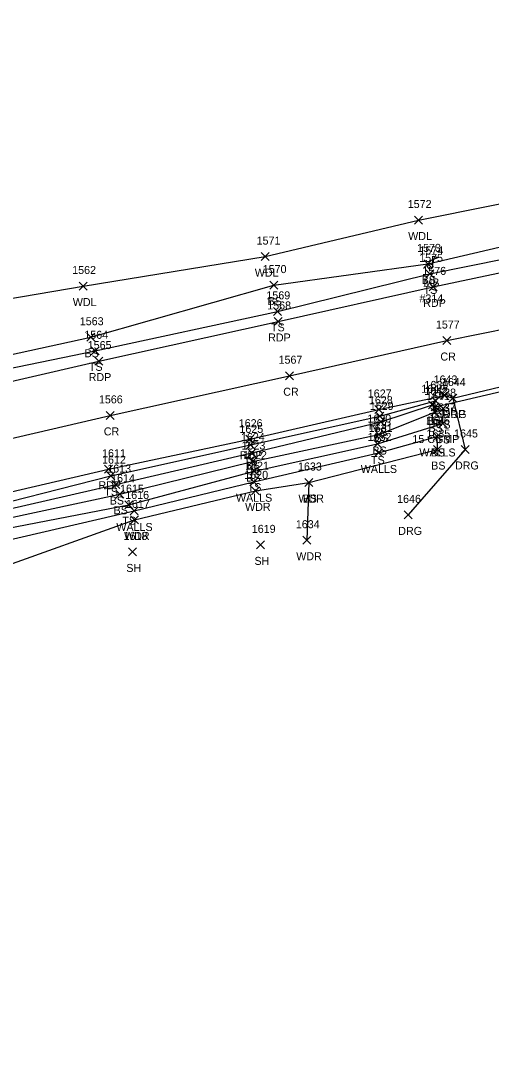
# Model space of a CAD drawing. Extents: x 1611797 to 1633212, y 298978 to 305475.
# Drawn here: x 1613326.3 to 1613443.8, y 301108.4 to 301369.5 of the extents above; entities that cross this region are included whole.
import ezdxf

# ---------------------------------------------------------------- set-up
doc = ezdxf.new("R2010")
doc.units = 0
for name, color, linetype in [('D_A', 7, 'Continuous'), ('D_C', 7, 'Continuous'), ('D_I', 7, 'Continuous'), ('D_TIC', 7, 'Continuous'), ('DCP', 7, 'Continuous'), ('L_A', 7, 'Continuous'), ('L_C', 7, 'Continuous'), ('L_I', 7, 'Continuous'), ('L_TIC', 7, 'Continuous'), ('LAWA', 7, 'Continuous'), ('LELB', 7, 'Continuous'), ('LMB', 7, 'Continuous'), ('LWS', 7, 'Continuous'), ('P_A', 7, 'Continuous'), ('P_I', 7, 'Continuous'), ('P_TIC', 7, 'Continuous'), ('PET', 7, 'Continuous'), ('PRC', 7, 'Continuous'), ('R_A', 7, 'Continuous'), ('R_I', 7, 'Continuous'), ('R_TIC', 7, 'Continuous'), ('RDG', 7, 'Continuous')]:
    doc.layers.add(name, color=color, linetype=linetype)

msp = doc.modelspace()

# ---------------------------------------------------------------- linework, layer by layer
at = {"layer": 'D_TIC'}
for points in [[(1613428.83, 301272.05), (1613430.83, 301274.05)], [(1613430.83, 301272.05), (1613428.83, 301274.05)]]:
    msp.add_lwpolyline(points, dxfattribs=at)
at = {"layer": 'DCP'}
msp.add_lwpolyline([(1613429.83, 301273.05), (1613459.37, 301279.97)], dxfattribs=at)
at = {"layer": 'L_TIC'}
for points in [[(1613424.64, 301318.75), (1613426.64, 301320.75)], [(1613426.64, 301318.75), (1613424.64, 301320.75)], [(1613386.3, 301309.61), (1613388.3, 301311.61)], [(1613388.3, 301309.61), (1613386.3, 301311.61)], [(1613426.98, 301307.79), (1613428.98, 301309.79)], [(1613428.98, 301307.79), (1613426.98, 301309.79)], [(1613427.5, 301305.3), (1613429.5, 301307.3)], [(1613429.5, 301305.3), (1613427.5, 301307.3)], [(1613340.82, 301302.26), (1613342.82, 301304.26)], [(1613342.82, 301302.26), (1613340.82, 301304.26)], [(1613388.48, 301302.5), (1613390.48, 301304.5)], [(1613390.48, 301302.5), (1613388.48, 301304.5)], [(1613389.37, 301295.94), (1613391.37, 301297.94)], [(1613391.37, 301295.94), (1613389.37, 301297.94)], [(1613342.72, 301289.47), (1613344.72, 301291.47)], [(1613344.72, 301289.47), (1613342.72, 301291.47)], [(1613343.86, 301286.08), (1613345.86, 301288.08)], [(1613345.86, 301286.08), (1613343.86, 301288.08)], [(1613428.88, 301273.56), (1613430.88, 301275.56)], [(1613430.88, 301273.56), (1613428.88, 301275.56)], [(1613428.88, 301273.56), (1613430.88, 301275.56)], [(1613430.88, 301273.56), (1613428.88, 301275.56)], [(1613428.17, 301272.59), (1613430.17, 301274.59)], [(1613430.17, 301272.59), (1613428.17, 301274.59)], [(1613428.71, 301270.78), (1613430.71, 301272.78)], [(1613430.71, 301270.78), (1613428.71, 301272.78)], [(1613428.71, 301270.78), (1613430.71, 301272.78)], [(1613430.71, 301270.78), (1613428.71, 301272.78)], [(1613430.82, 301271.65), (1613432.82, 301273.65)], [(1613432.82, 301271.65), (1613430.82, 301273.65)], [(1613414.99, 301269.73), (1613416.99, 301271.73)], [(1613416.99, 301269.73), (1613414.99, 301271.73)], [(1613415.22, 301268.31), (1613417.22, 301270.31)], [(1613417.22, 301268.31), (1613415.22, 301270.31)], [(1613430.73, 301267.94), (1613432.73, 301269.94)], [(1613432.73, 301267.94), (1613430.73, 301269.94)], [(1613414.7, 301265.17), (1613416.7, 301267.17)], [(1613416.7, 301265.17), (1613414.7, 301267.17)], [(1613382.62, 301262.57), (1613384.62, 301264.57)], [(1613384.62, 301262.57), (1613382.62, 301264.57)], [(1613414.37, 301262.81), (1613416.37, 301264.81)], [(1613416.37, 301262.81), (1613414.37, 301264.81)], [(1613429.31, 301264.69), (1613431.31, 301266.69)], [(1613431.31, 301264.69), (1613429.31, 301266.69)], [(1613429.31, 301264.69), (1613431.31, 301266.69)], [(1613431.31, 301264.69), (1613429.31, 301266.69)], [(1613383.01, 301260.56), (1613385.01, 301262.56)], [(1613385.01, 301260.56), (1613383.01, 301262.56)], [(1613414.66, 301260.57), (1613416.66, 301262.57)], [(1613416.66, 301260.57), (1613414.66, 301262.57)], [(1613429.37, 301261.42), (1613431.37, 301263.42)], [(1613431.37, 301261.42), (1613429.37, 301263.42)], [(1613383.15, 301258.43), (1613385.15, 301260.43)], [(1613385.15, 301258.43), (1613383.15, 301260.43)], [(1613347.71, 301254.89), (1613349.71, 301256.89)], [(1613349.71, 301254.89), (1613347.71, 301256.89)], [(1613383.54, 301256.02), (1613385.54, 301258.02)], [(1613385.54, 301256.02), (1613383.54, 301258.02)], [(1613349.01, 301252.68), (1613351.01, 301254.68)], [(1613351.01, 301252.68), (1613349.01, 301254.68)], [(1613383.47, 301253.38), (1613385.47, 301255.38)], [(1613385.47, 301253.38), (1613383.47, 301255.38)], [(1613397.26, 301253.18), (1613399.26, 301255.18)], [(1613399.26, 301253.18), (1613397.26, 301255.18)], [(1613397.26, 301253.18), (1613399.26, 301255.18)], [(1613399.26, 301253.18), (1613397.26, 301255.18)], [(1613349.99, 301250.26), (1613351.99, 301252.26)], [(1613351.99, 301250.26), (1613349.99, 301252.26)], [(1613383.93, 301251.1), (1613385.93, 301253.1)], [(1613385.93, 301251.1), (1613383.93, 301253.1)], [(1613352.21, 301247.65), (1613354.21, 301249.65)], [(1613354.21, 301247.65), (1613352.21, 301249.65)], [(1613353.57, 301246.08), (1613355.57, 301248.08)], [(1613355.57, 301246.08), (1613353.57, 301248.08)], [(1613353.69, 301243.84), (1613355.69, 301245.84)], [(1613355.69, 301243.84), (1613353.69, 301245.84)], [(1613396.72, 301238.77), (1613398.72, 301240.77)], [(1613398.72, 301238.77), (1613396.72, 301240.77)], [(1613385.15, 301237.61), (1613387.15, 301239.61)], [(1613387.15, 301237.61), (1613385.15, 301239.61)], [(1613353.12, 301235.85), (1613355.12, 301237.85)], [(1613355.12, 301235.85), (1613353.12, 301237.85)]]:
    msp.add_lwpolyline(points, dxfattribs=at)
at = {"layer": 'LAWA'}
for points in [[(1613116.05, 301241.71), (1613152.1, 301256.82), (1613187.94, 301264.96), (1613227.98, 301276.3), (1613260.36, 301288.32), (1613303.07, 301296.61), (1613341.82, 301303.26), (1613387.3, 301310.61), (1613425.64, 301319.75), (1613463.4, 301327.27), (1613488.54, 301332.68), (1613488.36, 301338.28)], [(1613010.43, 301108.42), (1613025.16, 301122.3), (1613047.52, 301137.72), (1613074.47, 301155.75), (1613098.24, 301171.47), (1613129.36, 301183.7), (1613169.91, 301195.98), (1613203.15, 301204.8), (1613238.68, 301209.07), (1613279.64, 301218.9), (1613319.64, 301232.35), (1613354.69, 301244.84), (1613384.93, 301252.1), (1613398.26, 301254.18), (1613397.72, 301239.77)]]:
    msp.add_lwpolyline(points, dxfattribs=at)
at = {"layer": 'LELB'}
for points in [[(1613120.28, 301230.23), (1613159.81, 301240.15), (1613190.29, 301251.12), (1613231.49, 301259.64), (1613266.38, 301267.69), (1613306.33, 301279.13), (1613344.86, 301287.08), (1613390.37, 301296.94), (1613428.5, 301306.3), (1613466.86, 301314.08), (1613505.21, 301322.39), (1613525.13, 301329.81), (1613526.68, 301335.74), (1613526, 301344.96)], [(1613229.97, 301262.54), (1613265.42, 301270.09), (1613305.15, 301282.06), (1613343.72, 301290.47), (1613389.48, 301303.5), (1613427.98, 301308.79), (1613466.11, 301317.74), (1613504.53, 301328.94), (1613519.26, 301332.78), (1613523.34, 301344.25)], [(1613023.09, 301131.48), (1613045.66, 301147.5), (1613075.12, 301170.49), (1613094.93, 301180.73), (1613126.46, 301194.54), (1613166.64, 301207.39), (1613198.85, 301217.68), (1613237.32, 301226.9), (1613277.18, 301236.78), (1613311.04, 301244.8), (1613350.01, 301253.68), (1613384.01, 301261.56), (1613416.22, 301269.31), (1613429.17, 301273.59), (1613429.71, 301271.78)], [(1613165.55, 301209.1), (1613198.43, 301219.02), (1613236.3, 301229.09), (1613276.28, 301238.93), (1613310.75, 301246.18), (1613348.71, 301255.89), (1613383.62, 301263.57), (1613415.99, 301270.73), (1613429.88, 301274.56)], [(1613181.38, 301208.2), (1613200.39, 301214.61), (1613237.98, 301221.97), (1613278.7, 301232.15), (1613312.22, 301240.72), (1613353.21, 301248.65), (1613384.54, 301257.02), (1613415.37, 301263.81), (1613431.73, 301268.94), (1613431.82, 301272.65), (1613429.88, 301274.56)], [(1613166.64, 301207.39), (1613199.68, 301216.15), (1613237.66, 301225.44), (1613278.21, 301234.66), (1613311.72, 301242.84), (1613350.99, 301251.26), (1613384.15, 301259.43), (1613415.7, 301266.17), (1613429.71, 301271.78)], [(1613398.26, 301254.18), (1613430.37, 301262.42), (1613430.31, 301265.69)]]:
    msp.add_lwpolyline(points, dxfattribs=at)
at = {"layer": 'LMB'}
for p, q in [((1613429.21, 301310.76), (1613430.51, 301310.38)), ((1613429.22, 301308.17), (1613429.22, 301310.76)), ((1613429.22, 301309.86), (1613430.5, 301310.37)), ((1613428.56, 301308.16), (1613428.56, 301308.16))]:
    msp.add_line(p, q, dxfattribs=at)
msp.add_circle((1613428.56, 301308.16), 0.656, dxfattribs=at)
at = {"layer": 'LWS'}
msp.add_lwpolyline([(1613312.5, 301237.4), (1613354.57, 301247.08), (1613384.47, 301254.38), (1613415.66, 301261.57), (1613430.31, 301265.69)], dxfattribs=at)
at = {"layer": 'P_TIC'}
for points in [[(1613428.34, 301302.04), (1613430.34, 301304.04)], [(1613430.34, 301302.04), (1613428.34, 301304.04)], [(1613389.57, 301293.41), (1613391.57, 301295.41)], [(1613391.57, 301293.41), (1613389.57, 301295.41)], [(1613431.68, 301288.65), (1613433.68, 301290.65)], [(1613433.68, 301288.65), (1613431.68, 301290.65)], [(1613344.71, 301283.52), (1613346.71, 301285.52)], [(1613346.71, 301283.52), (1613344.71, 301285.52)], [(1613392.4, 301279.86), (1613394.4, 301281.86)], [(1613394.4, 301279.86), (1613392.4, 301281.86)], [(1613431.15, 301274.92), (1613433.15, 301276.92)], [(1613433.15, 301274.92), (1613431.15, 301276.92)], [(1613433.22, 301274.29), (1613435.22, 301276.29)], [(1613435.22, 301274.29), (1613433.22, 301276.29)], [(1613414.7, 301271.42), (1613416.7, 301273.42)], [(1613416.7, 301271.42), (1613414.7, 301273.42)], [(1613347.55, 301269.95), (1613349.55, 301271.95)], [(1613349.55, 301269.95), (1613347.55, 301271.95)], [(1613382.51, 301264), (1613384.51, 301266)], [(1613384.51, 301264), (1613382.51, 301266)], [(1613347.15, 301256.49), (1613349.15, 301258.49)], [(1613349.15, 301256.49), (1613347.15, 301258.49)]]:
    msp.add_lwpolyline(points, dxfattribs=at)
at = {"layer": 'PET'}
for points in [[(1613121.41, 301224.79), (1613160.56, 301237.68), (1613191.83, 301246.9), (1613232.03, 301257.4), (1613266.78, 301265.99), (1613307.07, 301275.59), (1613345.71, 301284.52), (1613390.57, 301294.41), (1613429.34, 301303.04), (1613467.51, 301311.15), (1613505.79, 301320.12), (1613518.1, 301323.19), (1613528.91, 301326.43), (1613552.82, 301331.16), (1613574.84, 301334.87), (1613613.75, 301343.67), (1613657.08, 301353.59), (1613689.79, 301361.01), (1613727.87, 301369.49)], [(1613125.52, 301197.34), (1613165.46, 301210.56), (1613197.64, 301220.33), (1613235.96, 301230.65), (1613275.93, 301240.9), (1613310.52, 301248.77), (1613348.15, 301257.49), (1613383.51, 301265), (1613415.7, 301272.42), (1613432.15, 301275.92), (1613434.22, 301275.29), (1613458.2, 301280.99), (1613500.19, 301291.63), (1613538.86, 301299.99), (1613586, 301310.77), (1613620.22, 301318.42), (1613654.85, 301326.13), (1613688.18, 301333.49), (1613701.72, 301336.19), (1613728.29, 301342.74)]]:
    msp.add_lwpolyline(points, dxfattribs=at)
at = {"layer": 'PRC'}
msp.add_lwpolyline([(1613120.36, 301208.99), (1613162.25, 301223.48), (1613195.66, 301233.48), (1613234.87, 301243.9), (1613270.14, 301252.64), (1613310.48, 301262.07), (1613348.55, 301270.95), (1613393.4, 301280.86), (1613432.68, 301289.65), (1613457.43, 301294.66), (1613497.12, 301303.83), (1613537.55, 301312.86), (1613582.34, 301322.95), (1613618.43, 301331.26), (1613657.96, 301340.09), (1613693.64, 301348.14), (1613730.35, 301356.23)], dxfattribs=at)
at = {"layer": 'R_TIC'}
for points in [[(1613433.22, 301274.29), (1613435.22, 301276.29)], [(1613435.22, 301274.29), (1613433.22, 301276.29)], [(1613436.28, 301261.44), (1613438.28, 301263.44)], [(1613438.28, 301261.44), (1613436.28, 301263.44)], [(1613422.09, 301245.1), (1613424.09, 301247.1)], [(1613424.09, 301245.1), (1613422.09, 301247.1)]]:
    msp.add_lwpolyline(points, dxfattribs=at)
at = {"layer": 'RDG'}
msp.add_lwpolyline([(1613434.22, 301275.29), (1613437.28, 301262.44), (1613423.09, 301246.1)], dxfattribs=at)

# ---------------------------------------------------------------- texts
at = {"layer": 'D_A'}
msp.add_text('P', height=2, dxfattribs=at).set_placement((1613429.2, 301268.05))
at = {"layer": 'D_C'}
msp.add_text('15 CGMP', height=2, dxfattribs=at).set_placement((1613424.12, 301264.05))
at = {"layer": 'D_I'}
msp.add_text('1642', height=2, dxfattribs=at).set_placement((1613427.09, 301276.05))
at = {"layer": 'L_A'}
for s, p in [('WDL', (1613423.06, 301314.75)), ('WDL', (1613384.72, 301305.61)), ('BS', (1613426.42, 301303.79)), ('MB', (1613426.87, 301303.16)), ('TS', (1613426.91, 301301.3)), ('WDL', (1613339.23, 301298.26)), ('BS', (1613387.92, 301298.5)), ('TS', (1613388.78, 301291.94)), ('BS', (1613342.16, 301285.47)), ('TS', (1613343.27, 301282.08)), ('BS', (1613427.61, 301268.59)), ('TS', (1613428.29, 301269.56)), ('TS', (1613428.29, 301269.56)), ('TS', (1613430.23, 301267.65)), ('TS', (1613414.4, 301265.73)), ('BS', (1613428.15, 301266.78)), ('BS', (1613428.15, 301266.78)), ('BS', (1613414.66, 301264.31)), ('TS', (1613430.14, 301263.94)), ('BS', (1613414.14, 301261.17)), ('WALLS', (1613425.85, 301260.69)), ('BS', (1613428.75, 301260.69)), ('TS', (1613382.03, 301258.57)), ('TS', (1613413.78, 301258.81)), ('BS', (1613428.81, 301257.42)), ('BS', (1613382.45, 301256.56)), ('BS', (1613382.59, 301254.43)), ('WALLS', (1613411.2, 301256.57)), ('TS', (1613382.95, 301252.02)), ('TS', (1613347.12, 301250.89)), ('WALLS', (1613380.02, 301249.38)), ('WDR', (1613395.62, 301249.18)), ('BS', (1613396.7, 301249.18)), ('BS', (1613348.46, 301248.68)), ('WDR', (1613382.29, 301247.1)), ('BS', (1613349.43, 301246.26)), ('WALLS', (1613350.12, 301242.08)), ('TS', (1613351.62, 301243.65)), ('WDR', (1613352.05, 301239.84)), ('SH', (1613384.64, 301233.61)), ('WDR', (1613395.08, 301234.77)), ('SH', (1613352.61, 301231.85))]:
    msp.add_text(s, height=2, dxfattribs=at).set_placement(p)
at = {"layer": 'L_C'}
msp.add_text('#314', height=2, dxfattribs=at).set_placement((1613425.87, 301299.16))
at = {"layer": 'L_I'}
for s, p in [('1572', (1613422.95, 301322.75)), ('1571', (1613385.18, 301313.61)), ('1573', (1613425.29, 301311.79)), ('1575', (1613425.81, 301309.3)), ('1574', (1613425.87, 301311.16)), ('1562', (1613339.08, 301306.26)), ('1570', (1613386.7, 301306.5)), ('1569', (1613387.62, 301299.94)), ('1563', (1613340.98, 301293.47)), ('1564', (1613342.12, 301290.08)), ('1640', (1613426.35, 301276.59)), ('1639', (1613427.13, 301277.56)), ('1639', (1613427.13, 301277.56)), ('1638', (1613429.08, 301275.65)), ('1628', (1613413.25, 301273.73)), ('1641', (1613427.54, 301274.78)), ('1641', (1613427.54, 301274.78)), ('1629', (1613413.47, 301272.31)), ('1637', (1613428.99, 301271.94)), ('1630', (1613412.87, 301269.17)), ('1636', (1613427.51, 301268.69)), ('1636', (1613427.51, 301268.69)), ('1625', (1613380.88, 301266.57)), ('1631', (1613413.2, 301266.81)), ('1635', (1613427.63, 301265.42)), ('1624', (1613381.27, 301264.56)), ('1623', (1613381.41, 301262.43)), ('1632', (1613412.92, 301264.57)), ('1622', (1613381.8, 301260.02)), ('1612', (1613346.54, 301258.89)), ('1621', (1613382.3, 301257.38)), ('1633', (1613395.52, 301257.18)), ('1633', (1613395.52, 301257.18)), ('1613', (1613347.84, 301256.68)), ('1620', (1613382.1, 301255.1)), ('1614', (1613348.81, 301254.26)), ('1615', (1613351.04, 301251.65)), ('1616', (1613352.34, 301250.08)), ('1617', (1613352.51, 301247.84)), ('1619', (1613383.97, 301241.61)), ('1634', (1613394.98, 301242.77)), ('1618', (1613351.94, 301239.85))]:
    msp.add_text(s, height=2, dxfattribs=at).set_placement(p)
at = {"layer": 'P_A'}
for s, p in [('RDP', (1613426.82, 301298.04)), ('RDP', (1613388.06, 301289.41)), ('CR', (1613431.11, 301284.65)), ('RDP', (1613343.2, 301279.52)), ('CR', (1613391.83, 301275.86)), ('RDP', (1613429.64, 301270.92)), ('RDP', (1613431.71, 301270.29)), ('RDP', (1613413.18, 301267.42)), ('CR', (1613346.98, 301265.95)), ('RDP', (1613380.99, 301260)), ('RDP', (1613345.64, 301252.49))]:
    msp.add_text(s, height=2, dxfattribs=at).set_placement(p)
at = {"layer": 'P_I'}
for s, p in [('1576', (1613426.59, 301306.04)), ('1568', (1613387.83, 301297.41)), ('1577', (1613429.98, 301292.65)), ('1565', (1613342.97, 301287.52)), ('1567', (1613390.66, 301283.86)), ('1643', (1613429.41, 301278.92)), ('1644', (1613431.48, 301278.29)), ('1627', (1613412.96, 301275.42)), ('1566', (1613345.76, 301273.95)), ('1626', (1613380.71, 301268)), ('1611', (1613346.55, 301260.49))]:
    msp.add_text(s, height=2, dxfattribs=at).set_placement(p)
at = {"layer": 'R_A'}
for p in [(1613431.71, 301270.29), (1613434.76, 301257.44), (1613420.58, 301241.1)]:
    msp.add_text('DRG', height=2, dxfattribs=at).set_placement(p)
at = {"layer": 'R_I'}
for s, p in [('1644', (1613431.48, 301278.29)), ('1645', (1613434.54, 301265.44)), ('1646', (1613420.29, 301249.1))]:
    msp.add_text(s, height=2, dxfattribs=at).set_placement(p)

doc.saveas('drawing.dxf')
